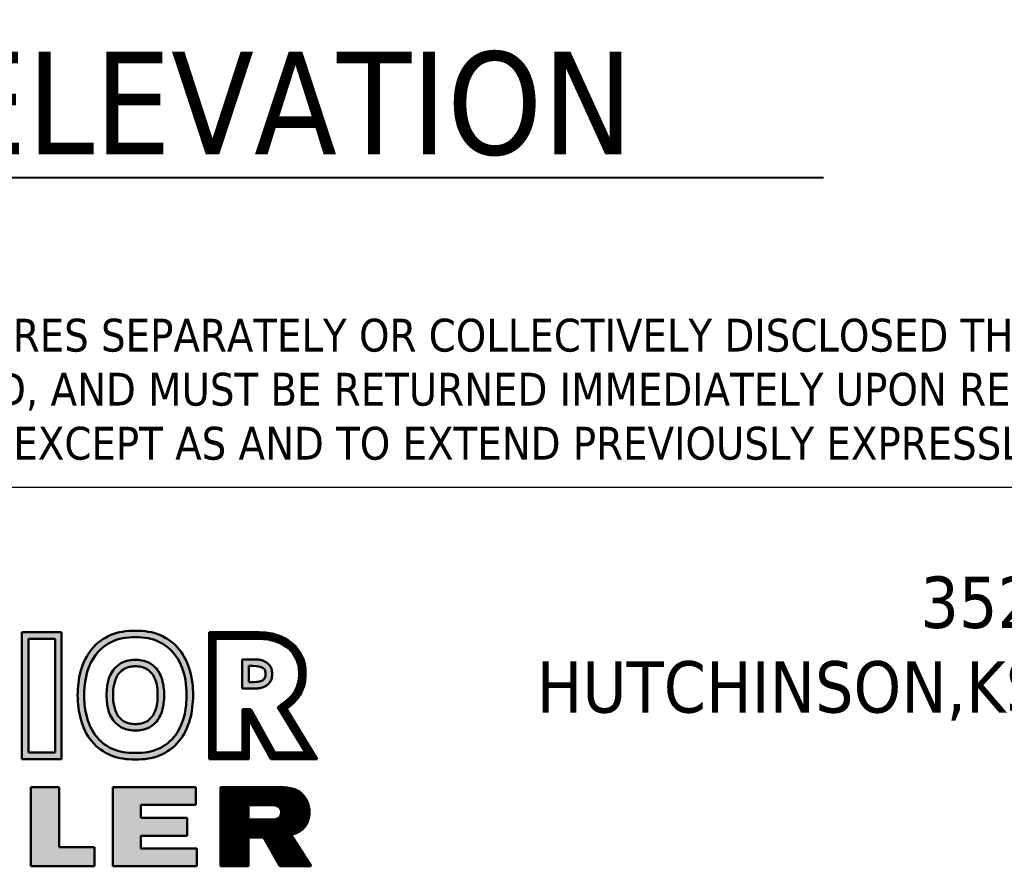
# Model space of a CAD drawing. Header units: inches. Extents: x 24 to 1128, y -94 to 748.
# Tile 365 of 546: x 959 to 1017, y 70 to 119. Entities that reach past the tile are written whole.
import ezdxf
from ezdxf.enums import TextEntityAlignment as Align

# ---------------------------------------------------------------- set-up
doc = ezdxf.new("R2010")
doc.units = ezdxf.units.IN
doc.header["$LTSCALE"] = 32
doc.header["$MEASUREMENT"] = 0
doc.layers.add('No Plot', color=7, linetype='Continuous', lineweight=25, plot=False)
doc.layers.add('Symbol (ANSI)', color=7, linetype='Continuous', lineweight=25)
doc.layers.add('Title (ANSI)', color=7, linetype='Continuous', lineweight=50)
doc.styles.add('Label Text (ANSI)', font='tahomabd.ttf')
doc.styles.add('Note Text (ANSI)', font='tahoma.ttf')
doc.styles.get("Standard").update_dxf_attribs({"font": 'arial.ttf'})
pattern_1 = [(45, (0, 0), (-3.0935921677e-05, 3.0935921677e-05), [])]

# ---------------------------------------------------------------- blocks, each defined once
blk = doc.blocks.new('Title Blocks SB TITLE-KS')
at = {"lineweight": 25}
h = blk.add_hatch(color=256, dxfattribs=at)
h.paths.add_polyline_path([(49.2707, 4.3705), (49.2707, 4.1626), (49.3195, 4.1626), (49.3195, 4.3705)], flags=0)
h.paths.add_polyline_path([(49.3314, 4.3824), (49.2587, 4.3824), (49.2587, 4.1507), (49.3314, 4.1507)])
h = blk.add_hatch(color=256, dxfattribs=at)
edge = h.paths.add_edge_path(flags=0)
edge.add_spline(control_points=[(49.4663, 4.1617), (49.4831, 4.1618), (49.4954, 4.1634), (49.5208, 4.1749), (49.5314, 4.1833), (49.5476, 4.2056), (49.5533, 4.2194), (49.5588, 4.2443), (49.5598, 4.2554), (49.5599, 4.2675)], knot_values=[-0.565129, -0.565129, -0.565129, -0.565129, -0.413896, -0.413896, -0.262663, -0.262663, -0.11143, -0.11143, 0, 0, 0, 0], degree=3, periodic=0)
edge.add_spline(control_points=[(49.5599, 4.2675), (49.5596, 4.287), (49.5571, 4.3038), (49.5427, 4.3402), (49.5285, 4.3561), (49.4964, 4.3713), (49.4834, 4.3731), (49.4663, 4.3734)], knot_values=[-0.565091, -0.565091, -0.565091, -0.565091, -0.387471, -0.387471, -0.156191, -0.156191, 0, 0, 0, 0], degree=3, periodic=0)
edge.add_spline(control_points=[(49.4663, 4.3734), (49.4491, 4.3731), (49.4361, 4.3713), (49.404, 4.3561), (49.3898, 4.3402), (49.3753, 4.3037), (49.3729, 4.2868), (49.3726, 4.2672)], knot_values=[-0.565962, -0.565962, -0.565962, -0.565962, -0.409772, -0.409772, -0.178401, -0.178401, 0, 0, 0, 0], degree=3, periodic=0)
edge.add_spline(control_points=[(49.3726, 4.2672), (49.3728, 4.2552), (49.3738, 4.2443), (49.3792, 4.2194), (49.3849, 4.2056), (49.4011, 4.1833), (49.4117, 4.1749), (49.4371, 4.1634), (49.4495, 4.1618), (49.4663, 4.1617)], knot_values=[-0.564258, -0.564258, -0.564258, -0.564258, -0.453694, -0.453694, -0.302463, -0.302463, -0.151231, -0.151231, 0, 0, 0, 0], degree=3, periodic=0)
edge = h.paths.add_edge_path()
edge.add_spline(control_points=[(49.5719, 4.2675), (49.5716, 4.2828), (49.5702, 4.2967), (49.5624, 4.3254), (49.5557, 4.3394), (49.537, 4.3627), (49.5248, 4.3716), (49.4971, 4.3834), (49.4829, 4.385), (49.4663, 4.3853)], knot_values=[0, 0, 0, 0, 0.133278, 0.133278, 0.277216, 0.277216, 0.421153, 0.421153, 0.565091, 0.565091, 0.565091, 0.565091], degree=3, periodic=0)
edge.add_spline(control_points=[(49.4663, 4.3853), (49.4496, 4.385), (49.4355, 4.3834), (49.4077, 4.3716), (49.3955, 4.3627), (49.3768, 4.3394), (49.3701, 4.3254), (49.3623, 4.2966), (49.3609, 4.2826), (49.3607, 4.2672)], knot_values=[0, 0, 0, 0, 0.14394, 0.14394, 0.287879, 0.287879, 0.431819, 0.431819, 0.565962, 0.565962, 0.565962, 0.565962], degree=3, periodic=0)
edge.add_spline(control_points=[(49.3607, 4.2672), (49.3609, 4.2514), (49.3625, 4.2372), (49.3706, 4.2083), (49.3773, 4.1945), (49.396, 4.1717), (49.4082, 4.163), (49.4358, 4.1514), (49.4497, 4.1499), (49.4663, 4.1497)], knot_values=[0, 0, 0, 0, 0.136876, 0.136876, 0.279336, 0.279336, 0.421797, 0.421797, 0.564258, 0.564258, 0.564258, 0.564258], degree=3, periodic=0)
edge.add_spline(control_points=[(49.4663, 4.1497), (49.4828, 4.1499), (49.4967, 4.1514), (49.5243, 4.163), (49.5365, 4.1717), (49.5552, 4.1945), (49.5619, 4.2083), (49.5701, 4.2372), (49.5716, 4.2516), (49.5719, 4.2675)], knot_values=[0, 0, 0, 0, 0.142463, 0.142463, 0.284925, 0.284925, 0.427388, 0.427388, 0.565129, 0.565129, 0.565129, 0.565129], degree=3, periodic=0)
h = blk.add_hatch(dxfattribs=at)
h.set_pattern_fill('ANSI31', color=256, scale=0.00035, style=0)
h.set_pattern_definition(pattern_1)
edge = h.paths.add_edge_path(flags=0)
edge.add_line((49.6877, 4.3704), (49.613, 4.3704))
edge.add_line((49.613, 4.3704), (49.613, 4.1626))
edge.add_line((49.613, 4.1626), (49.6618, 4.1626))
edge.add_line((49.6618, 4.1626), (49.6618, 4.2421))
edge.add_line((49.6618, 4.2421), (49.6772, 4.2421))
edge.add_line((49.6772, 4.2421), (49.7209, 4.1626))
edge.add_line((49.7209, 4.1626), (49.7775, 4.1626))
edge.add_line((49.7775, 4.1626), (49.7265, 4.2457))
edge.add_spline(control_points=[(49.7265, 4.2457), (49.7333, 4.2504), (49.7388, 4.2545), (49.7429, 4.258)], knot_values=[-0.701293, -0.701293, -0.701293, -0.701293, -0.650383, -0.650383, -0.650383, -0.650383], degree=3, periodic=0)
edge.add_spline(control_points=[(49.7429, 4.258), (49.7469, 4.2613), (49.7497, 4.264), (49.7566, 4.2724), (49.7606, 4.2796), (49.765, 4.2937), (49.7658, 4.302), (49.7651, 4.3211), (49.7626, 4.3299), (49.7499, 4.3521), (49.7364, 4.3615), (49.7093, 4.3697), (49.7004, 4.3706), (49.6877, 4.3704)], knot_values=[-0.650383, -0.650383, -0.650383, -0.650383, -0.601453, -0.601453, -0.510571, -0.510571, -0.419689, -0.419689, -0.301849, -0.301849, -0.111362, -0.111362, 0, 0, 0, 0], degree=3, periodic=0)
edge = h.paths.add_edge_path()
edge.add_line((49.6737, 4.1507), (49.6737, 4.2236))
edge.add_line((49.6737, 4.2236), (49.7138, 4.1507))
edge.add_line((49.7138, 4.1507), (49.7988, 4.1507))
edge.add_line((49.7988, 4.1507), (49.7425, 4.2425))
edge.add_spline(control_points=[(49.7425, 4.2425), (49.7455, 4.2447), (49.7482, 4.2468), (49.7506, 4.2488)], knot_values=[0.650383, 0.650383, 0.650383, 0.650383, 0.677218, 0.677218, 0.677218, 0.677218], degree=3, periodic=0)
edge.add_spline(control_points=[(49.7506, 4.2488), (49.7572, 4.2543), (49.7616, 4.2591), (49.7706, 4.2728), (49.7742, 4.2812), (49.7776, 4.2982), (49.7779, 4.3084), (49.775, 4.3362), (49.7646, 4.3547), (49.7403, 4.3717), (49.7303, 4.3761), (49.7096, 4.3818), (49.6998, 4.3825), (49.6879, 4.3824)], knot_values=[0, 0, 0, 0, 0.074157, 0.074157, 0.162849, 0.162849, 0.251541, 0.251541, 0.44626, 0.44626, 0.548321, 0.548321, 0.650383, 0.650383, 0.650383, 0.650383], degree=3, periodic=0)
edge.add_line((49.6879, 4.3824), (49.6011, 4.3824))
edge.add_line((49.6011, 4.3824), (49.6011, 4.1507))
edge.add_line((49.6011, 4.1507), (49.6737, 4.1507))
h = blk.add_hatch(color=256, dxfattribs=at)
edge = h.paths.add_edge_path(flags=0)
edge.add_spline(control_points=[(49.4662, 4.2146), (49.4718, 4.2147), (49.4811, 4.2156), (49.4952, 4.2248), (49.4999, 4.232), (49.5049, 4.2452), (49.506, 4.2514), (49.5068, 4.261), (49.5069, 4.2643), (49.5069, 4.2674)], knot_values=[-0.163293, -0.163293, -0.163293, -0.163293, -0.117361, -0.117361, -0.071429, -0.071429, -0.025497, -0.025497, 0, 0, 0, 0], degree=3, periodic=0)
edge.add_spline(control_points=[(49.5069, 4.2674), (49.5069, 4.2706), (49.5068, 4.2739), (49.506, 4.2835), (49.5049, 4.2897), (49.4999, 4.3029), (49.4952, 4.3101), (49.4811, 4.3192), (49.4718, 4.3202), (49.4663, 4.3203)], knot_values=[-0.163294, -0.163294, -0.163294, -0.163294, -0.137799, -0.137799, -0.091866, -0.091866, -0.045933, -0.045933, 0, 0, 0, 0], degree=3, periodic=0)
edge.add_spline(control_points=[(49.4663, 4.3203), (49.4607, 4.3202), (49.4514, 4.3192), (49.4373, 4.3101), (49.4327, 4.3029), (49.4276, 4.2897), (49.4265, 4.2835), (49.4257, 4.2739), (49.4256, 4.2706), (49.4256, 4.2675)], knot_values=[-0.163293, -0.163293, -0.163293, -0.163293, -0.117361, -0.117361, -0.071429, -0.071429, -0.025497, -0.025497, 0, 0, 0, 0], degree=3, periodic=0)
edge.add_spline(control_points=[(49.4256, 4.2675), (49.4256, 4.2643), (49.4257, 4.261), (49.4265, 4.2514), (49.4276, 4.2452), (49.4327, 4.232), (49.4373, 4.2248), (49.4514, 4.2156), (49.4607, 4.2147), (49.4662, 4.2146)], knot_values=[-0.163294, -0.163294, -0.163294, -0.163294, -0.137797, -0.137797, -0.091865, -0.091865, -0.045932, -0.045932, 0, 0, 0, 0], degree=3, periodic=0)
edge = h.paths.add_edge_path()
edge.add_spline(control_points=[(49.5188, 4.2675), (49.5188, 4.2719), (49.5187, 4.2772), (49.5171, 4.2892), (49.5158, 4.2961), (49.5084, 4.312), (49.5024, 4.3205), (49.4827, 4.3315), (49.4728, 4.3321), (49.4663, 4.3322)], knot_values=[0, 0, 0, 0, 0.034855, 0.034855, 0.077668, 0.077668, 0.120481, 0.120481, 0.163294, 0.163294, 0.163294, 0.163294], degree=3, periodic=0)
edge.add_spline(control_points=[(49.4663, 4.3322), (49.4597, 4.3321), (49.4498, 4.3315), (49.4302, 4.3205), (49.4241, 4.312), (49.4167, 4.2961), (49.4154, 4.2892), (49.4139, 4.2772), (49.4137, 4.2719), (49.4137, 4.2674)], knot_values=[0, 0, 0, 0, 0.042814, 0.042814, 0.085628, 0.085628, 0.128442, 0.128442, 0.163293, 0.163293, 0.163293, 0.163293], degree=3, periodic=0)
edge.add_spline(control_points=[(49.4137, 4.2674), (49.4137, 4.263), (49.4139, 4.2577), (49.4154, 4.2456), (49.4167, 4.2388), (49.4241, 4.2229), (49.4302, 4.2144), (49.4498, 4.2034), (49.4597, 4.2028), (49.4663, 4.2027)], knot_values=[0, 0, 0, 0, 0.034853, 0.034853, 0.077667, 0.077667, 0.12048, 0.12048, 0.163294, 0.163294, 0.163294, 0.163294], degree=3, periodic=0)
edge.add_spline(control_points=[(49.4663, 4.2027), (49.4728, 4.2028), (49.4827, 4.2034), (49.5024, 4.2144), (49.5084, 4.2229), (49.5158, 4.2388), (49.5171, 4.2456), (49.5187, 4.2577), (49.5188, 4.263), (49.5188, 4.2675)], knot_values=[0, 0, 0, 0, 0.042814, 0.042814, 0.085627, 0.085627, 0.128441, 0.128441, 0.163293, 0.163293, 0.163293, 0.163293], degree=3, periodic=0)
h = blk.add_hatch(color=256, dxfattribs=at)
edge = h.paths.add_edge_path(flags=0)
edge.add_line((49.6735, 4.2914), (49.6808, 4.2914))
edge.add_spline(control_points=[(49.6808, 4.2914), (49.6856, 4.2915), (49.6895, 4.2916), (49.6959, 4.293), (49.6979, 4.294), (49.7018, 4.2972), (49.7032, 4.299), (49.7043, 4.3026), (49.7046, 4.3063), (49.7038, 4.313), (49.7026, 4.3148), (49.6958, 4.3201), (49.6899, 4.3208), (49.6808, 4.3209)], knot_values=[-0.288872, -0.288872, -0.288872, -0.288872, -0.246765, -0.246765, -0.208681, -0.208681, -0.170597, -0.170597, -0.132513, -0.132513, -0.07892, -0.07892, 0, 0, 0, 0], degree=3, periodic=0)
edge.add_line((49.6808, 4.3209), (49.6735, 4.3209))
edge.add_line((49.6735, 4.3209), (49.6735, 4.2914))
edge = h.paths.add_edge_path()
edge.add_spline(control_points=[(49.6808, 4.2795), (49.6831, 4.2795), (49.6874, 4.2795), (49.6947, 4.2803), (49.7028, 4.2826), (49.7101, 4.2881), (49.7156, 4.2962), (49.7168, 4.3062), (49.7156, 4.3159), (49.7112, 4.3231), (49.7052, 4.3283), (49.6977, 4.3317), (49.689, 4.3327), (49.6836, 4.3328), (49.6808, 4.3328)], knot_values=[0, 0, 0, 0, 19.68907, 37.183159, 62.807968, 90.559754, 113.544659, 144.551319, 174.727619, 195.878946, 214.672315, 242.231464, 264.830431, 288.883455, 288.883455, 288.883455, 288.883455], degree=3, periodic=0)
edge.add_line((49.6808, 4.3328), (49.6615, 4.3328))
edge.add_line((49.6615, 4.3328), (49.6615, 4.2795))
edge.add_line((49.6615, 4.2795), (49.6808, 4.2795))
for points in [[(49.2752, 3.9545), (49.3918, 3.9545), (49.3918, 3.9897), (49.3269, 3.9897), (49.3269, 4.0992), (49.2752, 4.0992)], [(49.4765, 4.0666), (49.5768, 4.0666), (49.5768, 4.0992), (49.4252, 4.0992), (49.4252, 3.9545), (49.5789, 3.9545), (49.5789, 3.9873), (49.4765, 3.9873), (49.4765, 4.0102), (49.5608, 4.0102), (49.5608, 4.0431), (49.4765, 4.0431)]]:
    blk.add_hatch(color=256, dxfattribs=at).paths.add_polyline_path(points)
h = blk.add_hatch(dxfattribs=at)
h.set_pattern_fill('ANSI31', color=256, scale=0.00035, style=0)
h.set_pattern_definition(pattern_1)
edge = h.paths.add_edge_path(flags=0)
edge.add_line((49.716, 4.0664), (49.6732, 4.0664))
edge.add_line((49.6732, 4.0664), (49.6732, 4.04))
edge.add_line((49.6732, 4.04), (49.7119, 4.04))
edge.add_spline(control_points=[(49.7119, 4.04), (49.7138, 4.04), (49.717, 4.0401), (49.7213, 4.0405), (49.7248, 4.0414), (49.728, 4.0429), (49.731, 4.0455), (49.7325, 4.0491), (49.7329, 4.0522), (49.7329, 4.055), (49.7323, 4.0576), (49.7309, 4.0605), (49.7283, 4.0633), (49.7249, 4.065), (49.7216, 4.0661), (49.7188, 4.0663), (49.717, 4.0664), (49.716, 4.0664)], knot_values=[-150.108908, -150.108908, -150.108908, -150.108908, -133.537366, -122.67245, -113.788807, -102.684568, -92.642653, -80.34463, -70.169919, -65.554792, -56.886525, -47.066459, -38.434166, -24.523112, -15.037511, -8.804527, 0, 0, 0, 0], degree=3, periodic=0)
edge = h.paths.add_edge_path()
edge.add_spline(control_points=[(49.7512, 4.0123), (49.7527, 4.0126), (49.7566, 4.0134), (49.7626, 4.0158), (49.7689, 4.0197), (49.7744, 4.0244), (49.7789, 4.0307), (49.7826, 4.0388), (49.7846, 4.0481), (49.7846, 4.0586), (49.7826, 4.0683), (49.7786, 4.0773), (49.7729, 4.0853), (49.7657, 4.092), (49.7569, 4.0958), (49.7482, 4.0979), (49.7384, 4.0991), (49.7313, 4.0992), (49.7274, 4.0992)], knot_values=[0, 0, 0, 0, 12.543267, 34.657957, 54.650618, 75.574454, 96.777913, 119.998664, 151.951022, 177.349884, 209.288089, 236.020238, 261.633543, 293.227596, 318.911151, 342.295918, 370.126899, 403.20515, 403.20515, 403.20515, 403.20515], degree=3, periodic=0)
edge.add_line((49.7274, 4.0992), (49.6216, 4.0992))
edge.add_line((49.6216, 4.0992), (49.6216, 3.9545))
edge.add_line((49.6216, 3.9545), (49.6732, 3.9545))
edge.add_line((49.6732, 3.9545), (49.6732, 4.0072))
edge.add_line((49.6732, 4.0072), (49.7007, 4.0072))
edge.add_line((49.7007, 4.0072), (49.7303, 3.9545))
edge.add_line((49.7303, 3.9545), (49.7873, 3.9545))
edge.add_line((49.7873, 3.9545), (49.7512, 4.0123))
at = {"layer": 'No Plot', "color": 7, "linetype": 'Continuous', "lineweight": 25}
for p, q in [((49.2587, 4.3824), (49.3314, 4.3824)), ((49.2587, 4.1507), (49.2587, 4.3824)), ((49.3314, 4.3824), (49.3314, 4.1507)), ((49.6011, 4.1507), (49.6011, 4.3824)), ((49.6011, 4.3824), (49.6879, 4.3824)), ((49.2707, 4.3705), (49.3195, 4.3705)), ((49.2707, 4.1626), (49.2707, 4.3705)), ((49.3195, 4.3705), (49.3195, 4.1626)), ((49.613, 4.1626), (49.613, 4.3704)), ((49.613, 4.3704), (49.6877, 4.3704)), ((49.6615, 4.3328), (49.6615, 4.2795)), ((49.6615, 4.3328), (49.6808, 4.3328)), ((49.6735, 4.3209), (49.6735, 4.2914)), ((49.6735, 4.3209), (49.6808, 4.3209)), ((49.6735, 4.2914), (49.6808, 4.2914)), ((49.6615, 4.2795), (49.6808, 4.2795)), ((49.6772, 4.2421), (49.6618, 4.2421)), ((49.6618, 4.2421), (49.6618, 4.1626)), ((49.6772, 4.2421), (49.7209, 4.1626)), ((49.7265, 4.2457), (49.7775, 4.1626)), ((49.7425, 4.2425), (49.7988, 4.1507)), ((49.7138, 4.1507), (49.6737, 4.2236)), ((49.6737, 4.2236), (49.6737, 4.1507)), ((49.3195, 4.1626), (49.2707, 4.1626)), ((49.6618, 4.1626), (49.613, 4.1626)), ((49.7775, 4.1626), (49.7209, 4.1626)), ((49.3314, 4.1507), (49.2587, 4.1507)), ((49.6737, 4.1507), (49.6011, 4.1507)), ((49.7988, 4.1507), (49.7138, 4.1507)), ((49.2752, 4.0992), (49.2752, 3.9545)), ((49.3269, 4.0992), (49.2752, 4.0992)), ((49.3269, 3.9897), (49.3269, 4.0992)), ((49.4252, 4.0992), (49.4252, 3.9545)), ((49.5768, 4.0992), (49.4252, 4.0992)), ((49.5768, 4.0666), (49.5768, 4.0992)), ((49.6216, 3.9545), (49.6216, 4.0992)), ((49.6216, 4.0992), (49.7274, 4.0992)), ((49.4765, 4.0431), (49.4765, 4.0666)), ((49.4765, 4.0666), (49.5768, 4.0666)), ((49.6732, 4.0664), (49.6732, 4.04)), ((49.6732, 4.0664), (49.716, 4.0664)), ((49.5608, 4.0431), (49.4765, 4.0431)), ((49.5608, 4.0102), (49.5608, 4.0431)), ((49.6732, 4.04), (49.7119, 4.04)), ((49.4765, 3.9873), (49.4765, 4.0102)), ((49.4765, 4.0102), (49.5608, 4.0102)), ((49.6732, 4.0072), (49.6732, 3.9545)), ((49.7007, 4.0072), (49.6732, 4.0072)), ((49.7007, 4.0072), (49.7303, 3.9545)), ((49.7512, 4.0123), (49.7873, 3.9545)), ((49.3918, 3.9897), (49.3269, 3.9897)), ((49.3918, 3.9545), (49.3918, 3.9897)), ((49.5789, 3.9873), (49.4765, 3.9873)), ((49.5789, 3.9545), (49.5789, 3.9873)), ((49.2752, 3.9545), (49.3918, 3.9545)), ((49.4252, 3.9545), (49.5789, 3.9545)), ((49.6732, 3.9545), (49.6216, 3.9545)), ((49.7303, 3.9545), (49.7873, 3.9545))]:
    blk.add_line(p, q, dxfattribs=at)
for points, knots in [([(49.4663, 4.3853), (49.4496, 4.385), (49.4355, 4.3834), (49.4077, 4.3716), (49.3955, 4.3627), (49.3768, 4.3394), (49.3701, 4.3254), (49.3623, 4.2966), (49.3609, 4.2826), (49.3607, 4.2672)], [0, 0, 0, 0, 0.1439397, 0.1439397, 0.2878793, 0.2878793, 0.431819, 0.431819, 0.5659619, 0.5659619, 0.5659619, 0.5659619]), ([(49.4663, 4.3734), (49.4491, 4.3731), (49.4361, 4.3713), (49.404, 4.3561), (49.3898, 4.3402), (49.3753, 4.3037), (49.3729, 4.2868), (49.3726, 4.2672)], [0, 0, 0, 0, 0.1561895, 0.1561895, 0.3875612, 0.3875612, 0.5659619, 0.5659619, 0.5659619, 0.5659619]), ([(49.4663, 4.3853), (49.4829, 4.385), (49.4971, 4.3834), (49.5248, 4.3716), (49.537, 4.3627), (49.5557, 4.3394), (49.5624, 4.3254), (49.5702, 4.2967), (49.5716, 4.2828), (49.5719, 4.2675)], [0, 0, 0, 0, 0.1439378, 0.1439378, 0.2878756, 0.2878756, 0.4318134, 0.4318134, 0.5650911, 0.5650911, 0.5650911, 0.5650911]), ([(49.4663, 4.3734), (49.4834, 4.3731), (49.4964, 4.3713), (49.5285, 4.3561), (49.5427, 4.3402), (49.5571, 4.3038), (49.5596, 4.287), (49.5599, 4.2675)], [0, 0, 0, 0, 0.1561908, 0.1561908, 0.3874708, 0.3874708, 0.5650911, 0.5650911, 0.5650911, 0.5650911]), ([(49.6879, 4.3824), (49.6998, 4.3825), (49.7096, 4.3818), (49.7303, 4.3761), (49.7403, 4.3717), (49.7646, 4.3547), (49.775, 4.3362), (49.7779, 4.3084), (49.7776, 4.2982), (49.7742, 4.2812), (49.7706, 4.2728), (49.7616, 4.2591), (49.7572, 4.2543), (49.7506, 4.2488), (49.7482, 4.2468), (49.7455, 4.2447), (49.7425, 4.2425)], [0, 0, 0, 0, 0.1020614, 0.1020614, 0.2041229, 0.2041229, 0.3988419, 0.3988419, 0.487534, 0.487534, 0.5762262, 0.5762262, 0.6503828, 0.6503828, 0.6503828, 0.6772177, 0.6772177, 0.6772177, 0.6772177]), ([(49.6877, 4.3704), (49.7004, 4.3706), (49.7093, 4.3697), (49.7364, 4.3615), (49.7499, 4.3521), (49.7626, 4.3299), (49.7651, 4.3211), (49.7658, 4.302), (49.765, 4.2937), (49.7606, 4.2796), (49.7566, 4.2724), (49.7497, 4.264), (49.7469, 4.2613), (49.7429, 4.258), (49.7388, 4.2545), (49.7333, 4.2504), (49.7265, 4.2457)], [0, 0, 0, 0, 0.1113616, 0.1113616, 0.3018491, 0.3018491, 0.4196889, 0.4196889, 0.5105709, 0.5105709, 0.6014528, 0.6014528, 0.6503828, 0.6503828, 0.6503828, 0.7012931, 0.7012931, 0.7012931, 0.7012931]), ([(49.4663, 4.3322), (49.4597, 4.3321), (49.4498, 4.3315), (49.4302, 4.3205), (49.4241, 4.312), (49.4167, 4.2961), (49.4154, 4.2892), (49.4139, 4.2772), (49.4137, 4.2719), (49.4137, 4.2674)], [0, 0, 0, 0, 0.042814, 0.042814, 0.0856279, 0.0856279, 0.1284419, 0.1284419, 0.1632927, 0.1632927, 0.1632927, 0.1632927]), ([(49.4663, 4.3203), (49.4607, 4.3202), (49.4514, 4.3192), (49.4373, 4.3101), (49.4327, 4.3029), (49.4276, 4.2897), (49.4265, 4.2835), (49.4257, 4.2739), (49.4256, 4.2706), (49.4256, 4.2675)], [0, 0, 0, 0, 0.0459318, 0.0459318, 0.0918635, 0.0918635, 0.1377953, 0.1377953, 0.1632927, 0.1632927, 0.1632927, 0.1632927]), ([(49.4663, 4.3322), (49.4728, 4.3321), (49.4827, 4.3315), (49.5024, 4.3205), (49.5084, 4.312), (49.5158, 4.2961), (49.5171, 4.2892), (49.5187, 4.2772), (49.5188, 4.2719), (49.5188, 4.2675)], [0, 0, 0, 0, 0.0428132, 0.0428132, 0.0856263, 0.0856263, 0.1284395, 0.1284395, 0.1632945, 0.1632945, 0.1632945, 0.1632945]), ([(49.4663, 4.3203), (49.4718, 4.3202), (49.4811, 4.3192), (49.4952, 4.3101), (49.4999, 4.3029), (49.5049, 4.2897), (49.506, 4.2835), (49.5068, 4.2739), (49.5069, 4.2706), (49.5069, 4.2674)], [0, 0, 0, 0, 0.0459329, 0.0459329, 0.0918657, 0.0918657, 0.1377986, 0.1377986, 0.1632945, 0.1632945, 0.1632945, 0.1632945]), ([(49.6808, 4.3209), (49.6899, 4.3208), (49.6958, 4.3201), (49.7026, 4.3148), (49.7038, 4.313), (49.7046, 4.3063), (49.7043, 4.3026), (49.7032, 4.299), (49.7018, 4.2972), (49.6979, 4.294), (49.6959, 4.293), (49.6895, 4.2916), (49.6856, 4.2915), (49.6808, 4.2914)], [0, 0, 0, 0, 0.0789204, 0.0789204, 0.132513, 0.132513, 0.1705971, 0.1705971, 0.2086812, 0.2086812, 0.2467653, 0.2467653, 0.2888722, 0.2888722, 0.2888722, 0.2888722]), ([(49.4663, 4.1497), (49.4497, 4.1499), (49.4358, 4.1514), (49.4082, 4.163), (49.396, 4.1717), (49.3773, 4.1945), (49.3706, 4.2083), (49.3625, 4.2372), (49.3609, 4.2514), (49.3607, 4.2672)], [0, 0, 0, 0, 0.1424606, 0.1424606, 0.2849213, 0.2849213, 0.4273819, 0.4273819, 0.5642576, 0.5642576, 0.5642576, 0.5642576]), ([(49.4663, 4.1617), (49.4495, 4.1618), (49.4371, 4.1634), (49.4117, 4.1749), (49.4011, 4.1833), (49.3849, 4.2056), (49.3792, 4.2194), (49.3738, 4.2443), (49.3728, 4.2552), (49.3726, 4.2672)], [0, 0, 0, 0, 0.1512314, 0.1512314, 0.3024627, 0.3024627, 0.4536941, 0.4536941, 0.5642576, 0.5642576, 0.5642576, 0.5642576]), ([(49.4663, 4.2027), (49.4597, 4.2028), (49.4498, 4.2034), (49.4302, 4.2144), (49.4241, 4.2229), (49.4167, 4.2388), (49.4154, 4.2456), (49.4139, 4.2577), (49.4137, 4.263), (49.4137, 4.2674)], [0, 0, 0, 0, 0.0428135, 0.0428135, 0.085627, 0.085627, 0.1284405, 0.1284405, 0.1632937, 0.1632937, 0.1632937, 0.1632937]), ([(49.4662, 4.2146), (49.4607, 4.2147), (49.4514, 4.2156), (49.4373, 4.2248), (49.4327, 4.232), (49.4276, 4.2452), (49.4265, 4.2514), (49.4257, 4.261), (49.4256, 4.2643), (49.4256, 4.2675)], [0, 0, 0, 0, 0.0459324, 0.0459324, 0.0918648, 0.0918648, 0.1377972, 0.1377972, 0.1632937, 0.1632937, 0.1632937, 0.1632937]), ([(49.4662, 4.2146), (49.4718, 4.2147), (49.4811, 4.2156), (49.4952, 4.2248), (49.4999, 4.232), (49.5049, 4.2452), (49.506, 4.2514), (49.5068, 4.261), (49.5069, 4.2643), (49.5069, 4.2674)], [0, 0, 0, 0, 0.0459322, 0.0459322, 0.0918645, 0.0918645, 0.1377967, 0.1377967, 0.1632935, 0.1632935, 0.1632935, 0.1632935]), ([(49.4663, 4.1497), (49.4828, 4.1499), (49.4967, 4.1514), (49.5243, 4.163), (49.5365, 4.1717), (49.5552, 4.1945), (49.5619, 4.2083), (49.5701, 4.2372), (49.5716, 4.2516), (49.5719, 4.2675)], [0, 0, 0, 0, 0.1424626, 0.1424626, 0.2849251, 0.2849251, 0.4273877, 0.4273877, 0.565129, 0.565129, 0.565129, 0.565129]), ([(49.4663, 4.1617), (49.4831, 4.1618), (49.4954, 4.1634), (49.5208, 4.1749), (49.5314, 4.1833), (49.5476, 4.2056), (49.5533, 4.2194), (49.5588, 4.2443), (49.5598, 4.2554), (49.5599, 4.2675)], [0, 0, 0, 0, 0.1512331, 0.1512331, 0.3024663, 0.3024663, 0.4536994, 0.4536994, 0.565129, 0.565129, 0.565129, 0.565129]), ([(49.4663, 4.2027), (49.4728, 4.2028), (49.4827, 4.2034), (49.5024, 4.2144), (49.5084, 4.2229), (49.5158, 4.2388), (49.5171, 4.2456), (49.5187, 4.2577), (49.5188, 4.263), (49.5188, 4.2675)], [0, 0, 0, 0, 0.0428136, 0.0428136, 0.0856273, 0.0856273, 0.1284409, 0.1284409, 0.1632935, 0.1632935, 0.1632935, 0.1632935])]:
    blk.add_open_spline(points, degree=3, knots=knots, dxfattribs=at)
for points in [[(49.6808, 4.3328), (49.6892, 4.3326), (49.697, 4.3314), (49.7058, 4.3274), (49.7107, 4.323), (49.7146, 4.3167), (49.7163, 4.3063), (49.7145, 4.2956), (49.7101, 4.2889), (49.7023, 4.2831), (49.6938, 4.2804), (49.6877, 4.2797), (49.6808, 4.2795)], [(49.7274, 4.0992), (49.739, 4.0988), (49.7486, 4.0976), (49.7566, 4.0956), (49.7648, 4.0919), (49.7731, 4.0846), (49.7782, 4.0773), (49.7821, 4.0688), (49.7843, 4.0578), (49.7843, 4.0489), (49.782, 4.038), (49.7785, 4.0306), (49.7742, 4.0246), (49.7687, 4.0198), (49.7627, 4.0161), (49.7555, 4.0133), (49.7512, 4.0123)], [(49.716, 4.0664), (49.7191, 4.0663), (49.7212, 4.0661), (49.7244, 4.0651), (49.7287, 4.0628), (49.7307, 4.0605), (49.7323, 4.0575), (49.7329, 4.0545), (49.7329, 4.0529), (49.7324, 4.0494), (49.7306, 4.0455), (49.728, 4.0431), (49.7245, 4.0414), (49.7215, 4.0406), (49.7177, 4.0402), (49.7119, 4.04)]]:
    blk.add_spline(points, degree=3, dxfattribs=at)
at = {"layer": 'Title (ANSI)', "lineweight": 25}
blk.add_line((47.7839, 4.6475), (54.5339, 4.6475), dxfattribs=at)
blk.add_line((47.7839, 4.6475), (54.5339, 4.6475), dxfattribs=at)
at = {"layer": 'Title (ANSI)'}
for p, q in [((49.3314, 4.3824), (49.2587, 4.3824)), ((49.2587, 4.3824), (49.2587, 4.1507)), ((49.3314, 4.1507), (49.3314, 4.3824)), ((49.6879, 4.3824), (49.6011, 4.3824)), ((49.6011, 4.3824), (49.6011, 4.1507)), ((49.2707, 4.1626), (49.2707, 4.3705)), ((49.2707, 4.3705), (49.3195, 4.3705)), ((49.3195, 4.3705), (49.3195, 4.1626)), ((49.613, 4.1626), (49.613, 4.3704)), ((49.613, 4.3704), (49.6877, 4.3704)), ((49.6615, 4.2795), (49.6615, 4.3328)), ((49.6615, 4.3328), (49.6808, 4.3328)), ((49.6808, 4.3328), (49.6615, 4.3328)), ((49.6615, 4.3328), (49.6615, 4.2795)), ((49.6735, 4.2914), (49.6735, 4.3209)), ((49.6735, 4.3209), (49.6808, 4.3209)), ((49.6735, 4.2914), (49.6735, 4.3209)), ((49.6735, 4.3209), (49.6808, 4.3209)), ((49.6808, 4.2914), (49.6735, 4.2914)), ((49.6808, 4.2914), (49.6735, 4.2914)), ((49.6808, 4.2795), (49.6615, 4.2795)), ((49.6615, 4.2795), (49.6808, 4.2795)), ((49.6772, 4.2421), (49.6618, 4.2421)), ((49.6618, 4.2421), (49.6618, 4.1626)), ((49.7209, 4.1626), (49.6772, 4.2421)), ((49.7265, 4.2457), (49.7775, 4.1626)), ((49.7988, 4.1507), (49.7425, 4.2425)), ((49.6737, 4.1507), (49.6737, 4.2236)), ((49.6737, 4.2236), (49.7138, 4.1507)), ((49.3195, 4.1626), (49.2707, 4.1626)), ((49.6618, 4.1626), (49.613, 4.1626)), ((49.7775, 4.1626), (49.7209, 4.1626)), ((49.2587, 4.1507), (49.3314, 4.1507)), ((49.6011, 4.1507), (49.6737, 4.1507)), ((49.7138, 4.1507), (49.7988, 4.1507)), ((49.3269, 4.0992), (49.2752, 4.0992)), ((49.2752, 4.0992), (49.2752, 3.9545)), ((49.3269, 3.9897), (49.3269, 4.0992)), ((49.5768, 4.0992), (49.4252, 4.0992)), ((49.4252, 4.0992), (49.4252, 3.9545)), ((49.5768, 4.0666), (49.5768, 4.0992)), ((49.7274, 4.0992), (49.6216, 4.0992)), ((49.6216, 4.0992), (49.6216, 3.9545)), ((49.4765, 4.0666), (49.5768, 4.0666)), ((49.4765, 4.0431), (49.4765, 4.0666)), ((49.6732, 4.04), (49.6732, 4.0664)), ((49.6732, 4.0664), (49.716, 4.0664)), ((49.5608, 4.0431), (49.4765, 4.0431)), ((49.5608, 4.0102), (49.5608, 4.0431)), ((49.7119, 4.04), (49.6732, 4.04)), ((49.4765, 3.9873), (49.4765, 4.0102)), ((49.4765, 4.0102), (49.5608, 4.0102)), ((49.6732, 3.9545), (49.6732, 4.0072)), ((49.6732, 4.0072), (49.7007, 4.0072)), ((49.7007, 4.0072), (49.7303, 3.9545)), ((49.7873, 3.9545), (49.7512, 4.0123)), ((49.3918, 3.9897), (49.3269, 3.9897)), ((49.3918, 3.9545), (49.3918, 3.9897)), ((49.5789, 3.9873), (49.4765, 3.9873)), ((49.5789, 3.9545), (49.5789, 3.9873)), ((49.2752, 3.9545), (49.3918, 3.9545)), ((49.4252, 3.9545), (49.5789, 3.9545)), ((49.6216, 3.9545), (49.6732, 3.9545)), ((49.7303, 3.9545), (49.7873, 3.9545))]:
    blk.add_line(p, q, dxfattribs=at)
for points, knots in [([(49.4663, 4.3853), (49.4496, 4.385), (49.4355, 4.3834), (49.4077, 4.3716), (49.3955, 4.3627), (49.3768, 4.3394), (49.3701, 4.3254), (49.3623, 4.2966), (49.3609, 4.2826), (49.3607, 4.2672)], [0, 0, 0, 0, 0.1439397, 0.1439397, 0.2878793, 0.2878793, 0.431819, 0.431819, 0.5659619, 0.5659619, 0.5659619, 0.5659619]), ([(49.3726, 4.2672), (49.3729, 4.2868), (49.3753, 4.3037), (49.3898, 4.3402), (49.404, 4.3561), (49.4361, 4.3713), (49.4491, 4.3731), (49.4663, 4.3734)], [0, 0, 0, 0, 0.1784007, 0.1784007, 0.4097724, 0.4097724, 0.5659619, 0.5659619, 0.5659619, 0.5659619]), ([(49.5719, 4.2675), (49.5716, 4.2828), (49.5702, 4.2967), (49.5624, 4.3254), (49.5557, 4.3394), (49.537, 4.3627), (49.5248, 4.3716), (49.4971, 4.3834), (49.4829, 4.385), (49.4663, 4.3853)], [0, 0, 0, 0, 0.1332777, 0.1332777, 0.2772155, 0.2772155, 0.4211533, 0.4211533, 0.5650911, 0.5650911, 0.5650911, 0.5650911]), ([(49.4663, 4.3734), (49.4834, 4.3731), (49.4964, 4.3713), (49.5285, 4.3561), (49.5427, 4.3402), (49.5571, 4.3038), (49.5596, 4.287), (49.5599, 4.2675)], [0, 0, 0, 0, 0.1561908, 0.1561908, 0.3874708, 0.3874708, 0.5650911, 0.5650911, 0.5650911, 0.5650911]), ([(49.7506, 4.2488), (49.7572, 4.2543), (49.7616, 4.2591), (49.7706, 4.2728), (49.7742, 4.2812), (49.7776, 4.2982), (49.7779, 4.3084), (49.775, 4.3362), (49.7646, 4.3547), (49.7403, 4.3717), (49.7303, 4.3761), (49.7096, 4.3818), (49.6998, 4.3825), (49.6879, 4.3824)], [0, 0, 0, 0, 0.0741566, 0.0741566, 0.1628488, 0.1628488, 0.2515409, 0.2515409, 0.4462599, 0.4462599, 0.5483213, 0.5483213, 0.6503828, 0.6503828, 0.6503828, 0.6503828]), ([(49.6877, 4.3704), (49.7004, 4.3706), (49.7093, 4.3697), (49.7364, 4.3615), (49.7499, 4.3521), (49.7626, 4.3299), (49.7651, 4.3211), (49.7658, 4.302), (49.765, 4.2937), (49.7606, 4.2796), (49.7566, 4.2724), (49.7497, 4.264), (49.7469, 4.2613), (49.7429, 4.258)], [0, 0, 0, 0, 0.1113616, 0.1113616, 0.3018491, 0.3018491, 0.4196889, 0.4196889, 0.5105709, 0.5105709, 0.6014528, 0.6014528, 0.6503828, 0.6503828, 0.6503828, 0.6503828]), ([(49.4137, 4.2674), (49.4137, 4.2719), (49.4139, 4.2772), (49.4154, 4.2892), (49.4167, 4.2961), (49.4241, 4.312), (49.4302, 4.3205), (49.4498, 4.3315), (49.4597, 4.3321), (49.4663, 4.3322)], [0, 0, 0, 0, 0.0348508, 0.0348508, 0.0776648, 0.0776648, 0.1204787, 0.1204787, 0.1632927, 0.1632927, 0.1632927, 0.1632927]), ([(49.4663, 4.3322), (49.4597, 4.3321), (49.4498, 4.3315), (49.4302, 4.3205), (49.4241, 4.312), (49.4167, 4.2961), (49.4154, 4.2892), (49.4139, 4.2772), (49.4137, 4.2719), (49.4137, 4.2674)], [0, 0, 0, 0, 0.042814, 0.042814, 0.0856279, 0.0856279, 0.1284419, 0.1284419, 0.1632927, 0.1632927, 0.1632927, 0.1632927]), ([(49.4256, 4.2675), (49.4256, 4.2706), (49.4257, 4.2739), (49.4265, 4.2835), (49.4276, 4.2897), (49.4327, 4.3029), (49.4373, 4.3101), (49.4514, 4.3192), (49.4607, 4.3202), (49.4663, 4.3203)], [0, 0, 0, 0, 0.0254974, 0.0254974, 0.0714292, 0.0714292, 0.1173609, 0.1173609, 0.1632927, 0.1632927, 0.1632927, 0.1632927]), ([(49.4256, 4.2675), (49.4256, 4.2706), (49.4257, 4.2739), (49.4265, 4.2835), (49.4276, 4.2897), (49.4327, 4.3029), (49.4373, 4.3101), (49.4514, 4.3192), (49.4607, 4.3202), (49.4663, 4.3203)], [0, 0, 0, 0, 0.0254974, 0.0254974, 0.0714292, 0.0714292, 0.1173609, 0.1173609, 0.1632927, 0.1632927, 0.1632927, 0.1632927]), ([(49.5188, 4.2675), (49.5188, 4.2719), (49.5187, 4.2772), (49.5171, 4.2892), (49.5158, 4.2961), (49.5084, 4.312), (49.5024, 4.3205), (49.4827, 4.3315), (49.4728, 4.3321), (49.4663, 4.3322)], [0, 0, 0, 0, 0.034855, 0.034855, 0.0776681, 0.0776681, 0.1204813, 0.1204813, 0.1632945, 0.1632945, 0.1632945, 0.1632945]), ([(49.5188, 4.2675), (49.5188, 4.2719), (49.5187, 4.2772), (49.5171, 4.2892), (49.5158, 4.2961), (49.5084, 4.312), (49.5024, 4.3205), (49.4827, 4.3315), (49.4728, 4.3321), (49.4663, 4.3322)], [0, 0, 0, 0, 0.034855, 0.034855, 0.0776681, 0.0776681, 0.1204813, 0.1204813, 0.1632945, 0.1632945, 0.1632945, 0.1632945]), ([(49.5069, 4.2674), (49.5069, 4.2706), (49.5068, 4.2739), (49.506, 4.2835), (49.5049, 4.2897), (49.4999, 4.3029), (49.4952, 4.3101), (49.4811, 4.3192), (49.4718, 4.3202), (49.4663, 4.3203)], [0, 0, 0, 0, 0.0254959, 0.0254959, 0.0714288, 0.0714288, 0.1173616, 0.1173616, 0.1632945, 0.1632945, 0.1632945, 0.1632945]), ([(49.5069, 4.2674), (49.5069, 4.2706), (49.5068, 4.2739), (49.506, 4.2835), (49.5049, 4.2897), (49.4999, 4.3029), (49.4952, 4.3101), (49.4811, 4.3192), (49.4718, 4.3202), (49.4663, 4.3203)], [0, 0, 0, 0, 0.0254959, 0.0254959, 0.0714288, 0.0714288, 0.1173616, 0.1173616, 0.1632945, 0.1632945, 0.1632945, 0.1632945]), ([(49.6808, 4.3328), (49.6836, 4.3328), (49.689, 4.3327), (49.6977, 4.3317), (49.7052, 4.3283), (49.7112, 4.3231), (49.7156, 4.3159), (49.7168, 4.3062), (49.7156, 4.2962), (49.7101, 4.2881), (49.7028, 4.2826), (49.6947, 4.2803), (49.6874, 4.2795), (49.6831, 4.2795), (49.6808, 4.2795)], [0, 0, 0, 0, 24.053024, 46.651991, 74.211139, 93.004509, 114.155836, 144.332136, 175.338796, 198.323701, 226.075487, 251.700296, 269.194385, 288.883455, 288.883455, 288.883455, 288.883455]), ([(49.6808, 4.2795), (49.6831, 4.2795), (49.6874, 4.2795), (49.6947, 4.2803), (49.7028, 4.2826), (49.7101, 4.2881), (49.7156, 4.2962), (49.7168, 4.3062), (49.7156, 4.3159), (49.7112, 4.3231), (49.7052, 4.3283), (49.6977, 4.3317), (49.689, 4.3327), (49.6836, 4.3328), (49.6808, 4.3328)], [0, 0, 0, 0, 19.68907, 37.183159, 62.807968, 90.559754, 113.544659, 144.551319, 174.727619, 195.878946, 214.672315, 242.231464, 264.830431, 288.883455, 288.883455, 288.883455, 288.883455]), ([(49.6808, 4.3209), (49.6899, 4.3208), (49.6958, 4.3201), (49.7026, 4.3148), (49.7038, 4.313), (49.7046, 4.3063), (49.7043, 4.3026), (49.7032, 4.299), (49.7018, 4.2972), (49.6979, 4.294), (49.6959, 4.293), (49.6895, 4.2916), (49.6856, 4.2915), (49.6808, 4.2914)], [0, 0, 0, 0, 0.0789204, 0.0789204, 0.132513, 0.132513, 0.1705971, 0.1705971, 0.2086812, 0.2086812, 0.2467653, 0.2467653, 0.2888722, 0.2888722, 0.2888722, 0.2888722]), ([(49.6808, 4.3209), (49.6899, 4.3208), (49.6958, 4.3201), (49.7026, 4.3148), (49.7038, 4.313), (49.7046, 4.3063), (49.7043, 4.3026), (49.7032, 4.299), (49.7018, 4.2972), (49.6979, 4.294), (49.6959, 4.293), (49.6895, 4.2916), (49.6856, 4.2915), (49.6808, 4.2914)], [0, 0, 0, 0, 0.0789204, 0.0789204, 0.132513, 0.132513, 0.1705971, 0.1705971, 0.2086812, 0.2086812, 0.2467653, 0.2467653, 0.2888722, 0.2888722, 0.2888722, 0.2888722]), ([(49.3607, 4.2672), (49.3609, 4.2514), (49.3625, 4.2372), (49.3706, 4.2083), (49.3773, 4.1945), (49.396, 4.1717), (49.4082, 4.163), (49.4358, 4.1514), (49.4497, 4.1499), (49.4663, 4.1497)], [0, 0, 0, 0, 0.1368757, 0.1368757, 0.2793364, 0.2793364, 0.421797, 0.421797, 0.5642576, 0.5642576, 0.5642576, 0.5642576]), ([(49.4663, 4.1617), (49.4495, 4.1618), (49.4371, 4.1634), (49.4117, 4.1749), (49.4011, 4.1833), (49.3849, 4.2056), (49.3792, 4.2194), (49.3738, 4.2443), (49.3728, 4.2552), (49.3726, 4.2672)], [0, 0, 0, 0, 0.1512314, 0.1512314, 0.3024627, 0.3024627, 0.4536941, 0.4536941, 0.5642576, 0.5642576, 0.5642576, 0.5642576]), ([(49.4663, 4.2027), (49.4597, 4.2028), (49.4498, 4.2034), (49.4302, 4.2144), (49.4241, 4.2229), (49.4167, 4.2388), (49.4154, 4.2456), (49.4139, 4.2577), (49.4137, 4.263), (49.4137, 4.2674)], [0, 0, 0, 0, 0.0428135, 0.0428135, 0.085627, 0.085627, 0.1284405, 0.1284405, 0.1632937, 0.1632937, 0.1632937, 0.1632937]), ([(49.4137, 4.2674), (49.4137, 4.263), (49.4139, 4.2577), (49.4154, 4.2456), (49.4167, 4.2388), (49.4241, 4.2229), (49.4302, 4.2144), (49.4498, 4.2034), (49.4597, 4.2028), (49.4663, 4.2027)], [0, 0, 0, 0, 0.0348532, 0.0348532, 0.0776667, 0.0776667, 0.1204802, 0.1204802, 0.1632937, 0.1632937, 0.1632937, 0.1632937]), ([(49.4662, 4.2146), (49.4607, 4.2147), (49.4514, 4.2156), (49.4373, 4.2248), (49.4327, 4.232), (49.4276, 4.2452), (49.4265, 4.2514), (49.4257, 4.261), (49.4256, 4.2643), (49.4256, 4.2675)], [0, 0, 0, 0, 0.0459324, 0.0459324, 0.0918648, 0.0918648, 0.1377972, 0.1377972, 0.1632937, 0.1632937, 0.1632937, 0.1632937]), ([(49.4662, 4.2146), (49.4607, 4.2147), (49.4514, 4.2156), (49.4373, 4.2248), (49.4327, 4.232), (49.4276, 4.2452), (49.4265, 4.2514), (49.4257, 4.261), (49.4256, 4.2643), (49.4256, 4.2675)], [0, 0, 0, 0, 0.0459324, 0.0459324, 0.0918648, 0.0918648, 0.1377972, 0.1377972, 0.1632937, 0.1632937, 0.1632937, 0.1632937]), ([(49.5069, 4.2674), (49.5069, 4.2643), (49.5068, 4.261), (49.506, 4.2514), (49.5049, 4.2452), (49.4999, 4.232), (49.4952, 4.2248), (49.4811, 4.2156), (49.4718, 4.2147), (49.4662, 4.2146)], [0, 0, 0, 0, 0.0254968, 0.0254968, 0.071429, 0.071429, 0.1173612, 0.1173612, 0.1632935, 0.1632935, 0.1632935, 0.1632935]), ([(49.5069, 4.2674), (49.5069, 4.2643), (49.5068, 4.261), (49.506, 4.2514), (49.5049, 4.2452), (49.4999, 4.232), (49.4952, 4.2248), (49.4811, 4.2156), (49.4718, 4.2147), (49.4662, 4.2146)], [0, 0, 0, 0, 0.0254968, 0.0254968, 0.071429, 0.071429, 0.1173612, 0.1173612, 0.1632935, 0.1632935, 0.1632935, 0.1632935]), ([(49.4663, 4.1497), (49.4828, 4.1499), (49.4967, 4.1514), (49.5243, 4.163), (49.5365, 4.1717), (49.5552, 4.1945), (49.5619, 4.2083), (49.5701, 4.2372), (49.5716, 4.2516), (49.5719, 4.2675)], [0, 0, 0, 0, 0.1424626, 0.1424626, 0.2849251, 0.2849251, 0.4273877, 0.4273877, 0.565129, 0.565129, 0.565129, 0.565129]), ([(49.5599, 4.2675), (49.5598, 4.2554), (49.5588, 4.2443), (49.5533, 4.2194), (49.5476, 4.2056), (49.5314, 4.1833), (49.5208, 4.1749), (49.4954, 4.1634), (49.4831, 4.1618), (49.4663, 4.1617)], [0, 0, 0, 0, 0.1114296, 0.1114296, 0.2626627, 0.2626627, 0.4138958, 0.4138958, 0.565129, 0.565129, 0.565129, 0.565129]), ([(49.5188, 4.2675), (49.5188, 4.263), (49.5187, 4.2577), (49.5171, 4.2456), (49.5158, 4.2388), (49.5084, 4.2229), (49.5024, 4.2144), (49.4827, 4.2034), (49.4728, 4.2028), (49.4663, 4.2027)], [0, 0, 0, 0, 0.0348526, 0.0348526, 0.0776662, 0.0776662, 0.1204798, 0.1204798, 0.1632935, 0.1632935, 0.1632935, 0.1632935]), ([(49.4663, 4.2027), (49.4728, 4.2028), (49.4827, 4.2034), (49.5024, 4.2144), (49.5084, 4.2229), (49.5158, 4.2388), (49.5171, 4.2456), (49.5187, 4.2577), (49.5188, 4.263), (49.5188, 4.2675)], [0, 0, 0, 0, 0.0428136, 0.0428136, 0.0856273, 0.0856273, 0.1284409, 0.1284409, 0.1632935, 0.1632935, 0.1632935, 0.1632935]), ([(49.7512, 4.0123), (49.7527, 4.0126), (49.7566, 4.0134), (49.7626, 4.0158), (49.7689, 4.0197), (49.7744, 4.0244), (49.7789, 4.0307), (49.7826, 4.0388), (49.7846, 4.0481), (49.7846, 4.0586), (49.7826, 4.0683), (49.7786, 4.0773), (49.7729, 4.0853), (49.7657, 4.092), (49.7569, 4.0958), (49.7482, 4.0979), (49.7384, 4.0991), (49.7313, 4.0992), (49.7274, 4.0992)], [0, 0, 0, 0, 12.543267, 34.657957, 54.650618, 75.574454, 96.777913, 119.998664, 151.951022, 177.349884, 209.288089, 236.020238, 261.633543, 293.227596, 318.911151, 342.295918, 370.126899, 403.20515, 403.20515, 403.20515, 403.20515]), ([(49.716, 4.0664), (49.717, 4.0664), (49.7188, 4.0663), (49.7216, 4.0661), (49.7249, 4.065), (49.7283, 4.0633), (49.7309, 4.0605), (49.7323, 4.0576), (49.7329, 4.055), (49.7329, 4.0522), (49.7325, 4.0491), (49.731, 4.0455), (49.728, 4.0429), (49.7248, 4.0414), (49.7213, 4.0405), (49.717, 4.0401), (49.7138, 4.04), (49.7119, 4.04)], [0, 0, 0, 0, 8.804527, 15.037511, 24.523112, 38.434166, 47.066459, 56.886525, 65.554792, 70.169919, 80.34463, 92.642653, 102.684568, 113.788807, 122.67245, 133.537366, 150.108908, 150.108908, 150.108908, 150.108908])]:
    blk.add_open_spline(points, degree=3, knots=knots, dxfattribs=at)
for points in [[(49.7429, 4.258), (49.7388, 4.2545), (49.7333, 4.2504), (49.7265, 4.2457)], [(49.7425, 4.2425), (49.7455, 4.2447), (49.7482, 4.2468), (49.7506, 4.2488)]]:
    blk.add_open_spline(points, degree=3, dxfattribs=at)
at = {"layer": 'Title (ANSI)', "line_spacing_factor": 0.987884, "style": 'Note Text (ANSI)'}
for s, insert, char_height, width, attachment_point in [('\\fTahoma|b0|i0;{\\H0.0600;NOTICE: THIS DRAWING AND ALL FEATURES SEPARATELY OR COLLECTIVELY DISCLOSED THEREBY OR EMBODIED THEREIN ARE THE PROPERTY OF SUPERIOR BOILER, LLC. THE DRAWING SHALL NOT BE REPRODUCED OR COPIED, AND MUST BE RETURNED IMMEDIATELY UPON REQUEST. NO INFORMATION EMBODIED THEREIN SHALL BE COMMUNICATED, DISCLOSED, OR USED IN ANY MANNER, IN WHOLE OR IN PART EXCEPT AS AND TO EXTEND PREVIOUSLY EXPRESSLY AUTHORIZED IN WRITING BY THE COMPANY.}', (47.8139, 4.6886), 0.06, 6.700989, 7), ('\\fTahoma|b0|i0;{\\H0.0940;3524 E. 4TH AVE.\\P}\\fTahoma|b0|i0;{\\H0.0940;HUTCHINSON,KS, 67501-1960}', (51.8729, 4.3525), 0.094, 1.956484, 6)]:
    blk.add_mtext(s, dxfattribs=dict(at, insert=insert, char_height=char_height, width=width, attachment_point=attachment_point))
at = {"layer": 'Title (ANSI)', "lineweight": 30, "flags": 63}
for tag, p in [('REV._1_#', (41.2839, 4.3662)), ('REV_#1_DATE', (46.0339, 4.3662)), ('REV_#1_DRAWN', (46.5339, 4.3662)), ('REV_#1_APPR', (47.0339, 4.3662)), ('REV_#1_P.M.', (47.5339, 4.3662)), ('REV._2__#', (41.2839, 4.1787)), ('REV_#2_DATE', (46.0339, 4.1787)), ('REV_#2_DRAWN', (46.5339, 4.1787)), ('REV_#2_APPR', (47.0339, 4.1787)), ('REV_#2_P.M.', (47.5339, 4.1787)), ('REV._3_#', (41.2839, 3.9912)), ('REV_#3_DATE', (46.0339, 3.9912)), ('REV_#3_DRAWN', (46.5339, 3.9912)), ('REV_#3_APPR', (47.0339, 3.9912)), ('REV_#3_P.M.', (47.5339, 3.9912)), ('REV._4_#', (41.2839, 3.8037)), ('REV_#4_DATE', (46.0339, 3.8037)), ('REV_#4_DRAWN', (46.5339, 3.8037)), ('REV_#4_APPR', (47.0339, 3.8037)), ('REV_#4_P.M.', (47.5339, 3.8037)), ('REV._5_#', (41.2839, 3.6162)), ('REV_#5_DATE', (46.0339, 3.6162)), ('REV_#5_DRAWN', (46.5339, 3.6162)), ('REV_#5_APPR', (47.0339, 3.6162)), ('REV_#5_P.M.', (47.5339, 3.6162)), ('REV._6_#', (41.2839, 3.4287)), ('REV_#6_DATE', (46.0339, 3.4287)), ('REV_#6_DRAWN', (46.5339, 3.4287)), ('REV_#6_APPR', (47.0339, 3.4287)), ('REV_#6_P.M.', (47.5339, 3.4287))]:
    blk.add_attdef(tag, text='', height=0.08, dxfattribs=at).set_placement(p, align=Align.MIDDLE_CENTER)
for tag, p in [('REVISION_#1_DESCRIPTION', (41.5639, 4.3662)), ('REVISION_#2_DESCRIPTION', (41.5639, 4.1787)), ('REVISION_#3_DESCRIPTION', (41.5639, 3.9912)), ('REVISION_#4_DESCRIPTION', (41.5639, 3.8037)), ('REVISION_#5_DESCRIPTION', (41.5639, 3.6162)), ('REVISION_#6_DESCRIPTION', (41.5639, 3.4287))]:
    blk.add_attdef(tag, text='', height=0.08, dxfattribs=at).set_placement(p, align=Align.MIDDLE_LEFT)
for tag, height, p in [('DRAWING_NAME', 0.125, (51.9089, 3.68)), ('DRAWING_REV_#', 0.188, (54.2839, 2.7925))]:
    blk.add_attdef(tag, text='', height=height, dxfattribs=at).set_placement(p, align=Align.TOP_CENTER)
for tag, height, p in [('SCALE', 0.1, (53.1889, 2.8675)), ('CONTRACTOR', 0.125, (49.3139, 3.2425)), ('PROJECT', 0.125, (51.9389, 3.2425)), ('DRAWN_BY_DATE', 0.1, (49.3139, 2.555)), ('DRAWN_BY_INITIAL', 0.1, (49.3139, 2.8675)), ('MODEL_NUMBER', 0.1, (51.9389, 2.8675)), ('APPROVED_BY_INITIAL', 0.1, (50.1889, 2.8675)), ('PROJECT_MANAGER_INITIAL', 0.1, (51.0639, 2.8675)), ('APPROVED_BY_DATE', 0.1, (50.1889, 2.555)), ('PROJECT_MANAGER_DATE', 0.1, (51.0639, 2.555)), ('DRAWING_NUMBER', 0.1, (51.9389, 2.555)), ('SIZE', 0.1, (53.1889, 2.555))]:
    blk.add_attdef(tag, text='', height=height, dxfattribs=at).set_placement(p, align=Align.TOP_LEFT)

msp = doc.modelspace()

# ---------------------------------------------------------------- linework, layer by layer
at = {"layer": 'Symbol (ANSI)', "lineweight": 40}
msp.add_line((932.92392, 110.13644), (1006.08608, 110.13644), dxfattribs=at)

# ---------------------------------------------------------------- block references
at = {"xscale": 32, "yscale": 32, "zscale": 32}
msp.add_blockref('Title Blocks SB TITLE-KS', (-617.08574, -56.71979), dxfattribs=at)

# ---------------------------------------------------------------- texts
at = {"layer": 'Symbol (ANSI)', "insert": (933.53996, 111.36328), "char_height": 6.0159999, "attachment_point": 7, "style": 'Label Text (ANSI)'}
msp.add_mtext('REAR ELEVATION', dxfattribs=at)

doc.saveas('drawing.dxf')
